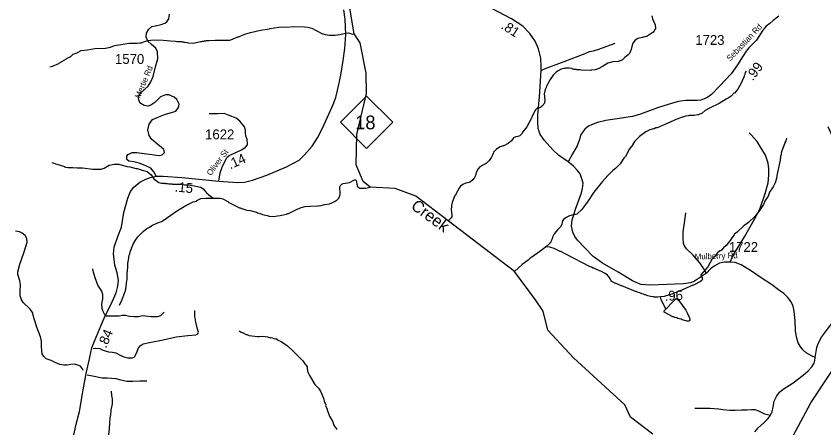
# Model space of a CAD drawing. Extents: x 1248224 to 1454986, y 825081 to 985870.
# Drawn here: x 1350937 to 1361219, y 917731 to 922969 of the extents above; entities that cross this region are included whole.
import ezdxf

# ---------------------------------------------------------------- set-up
doc = ezdxf.new("R2010")
doc.units = 0
for name, color, linetype in [('Exist Hydrographic Creek Single Shore', 7, 'Continuous'), ('Exist Hydrographic Creek Single Shore Label', 7, 'Continuous'), ('Exist Hydrographic Misc Water Feature', 7, 'Continuous'), ('Exist Road Non-System Type 51', 7, 'Continuous'), ('Exist Road Primary NC Attributed', 7, 'Continuous'), ('Exist Road Primary NC Mileage Hundredths English Label', 7, 'Continuous'), ('Exist Road Primary NC Shield CELL', 7, 'Continuous'), ('Exist Road Primary NC Shield Number Label', 7, 'Continuous'), ('Exist Road Secondary Mileage Hundredths English Label', 7, 'Continuous'), ('Exist Road Secondary Type 41 Attributed', 7, 'Continuous'), ('Exist Road Secondary Type 51 Attributed', 7, 'Continuous'), ('Exist Road Secondary Type 51 Label', 7, 'Continuous'), ('Exist Road Secondary Type 51 Number Label', 7, 'Continuous')]:
    doc.layers.add(name, color=color, linetype=linetype)

msp = doc.modelspace()

# ---------------------------------------------------------------- linework, layer by layer
at = {"layer": 'Exist Hydrographic Creek Single Shore'}
msp.add_lwpolyline([(1359044, 917649), (1358757, 917865), (1358686, 918024), (1358032, 918622), (1357706, 918973), (1357645, 919214), (1357548, 919360), (1357279, 919720), (1356437, 920366), (1356026, 920678), (1355761, 920775), (1355445, 920791), (1355354, 920865), (1355267, 921077), (1355276, 921461), (1355396, 921984), (1355393, 922243), (1355315, 922628), (1355240, 922745), (1355172, 923148)], dxfattribs=at)
at = {"layer": 'Exist Hydrographic Misc Water Feature'}
for points in [[(1359029, 922972), (1359036, 922933), (1359071, 922857), (1359074, 922813), (1359069, 922797), (1359061, 922783), (1359041, 922759), (1359032, 922758), (1358993, 922725), (1358951, 922707), (1358947, 922709), (1358911, 922696), (1358906, 922697), (1358851, 922684), (1358816, 922662), (1358786, 922623), (1358773, 922583), (1358768, 922544), (1358743, 922492), (1358730, 922476), (1358686, 922443), (1358657, 922414), (1358605, 922391), (1358600, 922393), (1358532, 922389)], [(1352653, 922663), (1352684, 922666), (1352810, 922665), (1352902, 922653), (1352966, 922650), (1352982, 922645), (1353038, 922648), (1353046, 922644), (1353070, 922643), (1353078, 922639), (1353114, 922634), (1353122, 922630), (1353190, 922625), (1353286, 922647), (1353302, 922646), (1353310, 922650), (1353326, 922650), (1353334, 922654), (1353350, 922653), (1353358, 922657), (1353390, 922660), (1353471, 922664), (1353654, 922662), (1353671, 922666), (1353759, 922704), (1353767, 922704), (1353848, 922738), (1353921, 922760), (1354049, 922789), (1354162, 922807), (1354170, 922811), (1354282, 922828), (1354322, 922831), (1354378, 922830), (1354466, 922836), (1354608, 922833), (1354652, 922828), (1354702, 922815), (1354828, 922748), (1354872, 922735), (1354920, 922726), (1355000, 922726), (1355056, 922735), (1355112, 922750), (1355168, 922756), (1355217, 922740), (1355240, 922745)], [(1351367, 922326), (1351399, 922333), (1351480, 922367), (1351488, 922375), (1351521, 922390), (1351577, 922425), (1351586, 922433), (1351634, 922456), (1351663, 922483), (1351715, 922502), (1351717, 922507), (1351764, 922533), (1351844, 922539), (1351940, 922557), (1352076, 922562), (1352137, 922576), (1352189, 922595), (1352374, 922623), (1352478, 922625), (1352510, 922628), (1352534, 922631), (1352570, 922646), (1352616, 922659), (1352653, 922663)], [(1358532, 922389), (1358468, 922372), (1358403, 922328), (1358346, 922299), (1358306, 922286), (1358258, 922283), (1358250, 922279), (1358130, 922282), (1358114, 922286), (1358074, 922287), (1358066, 922291), (1358042, 922292), (1358034, 922296), (1358018, 922296), (1358011, 922301), (1357979, 922305), (1357931, 922306), (1357923, 922303), (1357907, 922303), (1357876, 922294), (1357836, 922275), (1357812, 922257), (1357775, 922218), (1357736, 922163), (1357690, 922076), (1357685, 922060), (1357673, 922036), (1357673, 922028), (1357666, 922020), (1357658, 921981), (1357666, 921900), (1357661, 921861), (1357653, 921853), (1357644, 921837), (1357628, 921823), (1357624, 921815), (1357600, 921802), (1357588, 921802), (1357570, 921797), (1357547, 921775), (1357501, 921688), (1357497, 921672), (1357474, 921625), (1357439, 921562), (1357389, 921499), (1357370, 921467), (1357348, 921448), (1357324, 921436), (1357300, 921433), (1357269, 921421), (1357241, 921382), (1357202, 921347), (1357145, 921320), (1357137, 921320), (1357099, 921307), (1357050, 921278), (1357015, 921239), (1357011, 921223), (1356999, 921199), (1356998, 921191), (1356986, 921168), (1356955, 921129), (1356924, 921099), (1356841, 921051), (1356819, 921028), (1356794, 920980), (1356785, 920940), (1356768, 920909), (1356750, 920885), (1356719, 920860), (1356703, 920852), (1356663, 920843), (1356625, 920828), (1356594, 920805), (1356582, 920789), (1356532, 920694), (1356519, 920678), (1356507, 920655), (1356486, 920599), (1356477, 920559), (1356475, 920495), (1356479, 920487), (1356479, 920463), (1356482, 920455), (1356482, 920415), (1356475, 920403), (1356437, 920366)], [(1360230, 922267), (1360219, 922251), (1360213, 922227), (1360205, 922211), (1360204, 922203), (1360196, 922188), (1360196, 922180), (1360179, 922148), (1360179, 922140), (1360146, 922077), (1360123, 922041), (1360080, 921990), (1360075, 921988), (1360040, 921950), (1360002, 921924), (1359976, 921913), (1359885, 921859), (1359762, 921797), (1359707, 921767), (1359670, 921735), (1359622, 921713), (1359614, 921714), (1359570, 921706), (1359506, 921703), (1359497, 921699), (1359457, 921696), (1359425, 921685), (1359417, 921685), (1359353, 921659), (1359336, 921655), (1359302, 921638), (1359194, 921592), (1359098, 921550), (1359082, 921549), (1359058, 921537), (1359050, 921537), (1359004, 921521), (1358953, 921496), (1358874, 921437), (1358810, 921372), (1358785, 921331), (1358781, 921329), (1358743, 921279), (1358694, 921185), (1358674, 921160)], [(1360430, 916955), (1360602, 917208), (1361055, 918049), (1361538, 918778), (1361663, 919153), (1361691, 919316), (1361842, 919707), (1361836, 919855), (1361725, 920100), (1361726, 920159), (1361702, 920176), (1361697, 920344), (1361474, 920814), (1361400, 921249), (1361376, 921266), (1361369, 921352), (1361274, 921560)], [(1360743, 921415), (1360735, 921384), (1360722, 921360), (1360722, 921352), (1360684, 921257), (1360675, 921225), (1360675, 921209), (1360666, 921185), (1360661, 921135)], [(1358674, 921160), (1358657, 921138), (1358645, 921115), (1358626, 921091), (1358567, 921030), (1358532, 921005), (1358467, 920943), (1358403, 920864), (1358381, 920841), (1358292, 920731), (1358218, 920620), (1358138, 920510), (1358074, 920451), (1358042, 920440), (1358026, 920441), (1357980, 920428), (1357939, 920409), (1357907, 920387), (1357892, 920364), (1357884, 920324), (1357871, 920292), (1357832, 920253), (1357785, 920198), (1357764, 920159), (1357759, 920135), (1357747, 920111), (1357743, 920095), (1357724, 920071), (1357681, 920036)], [(1360661, 921135), (1360621, 920942), (1360616, 920902), (1360599, 920847), (1360574, 920799), (1360528, 920728), (1360511, 920677), (1360473, 920625), (1360449, 920574), (1360391, 920483), (1360340, 920421), (1360260, 920344), (1360195, 920298), (1360116, 920220), (1360081, 920195), (1360079, 920187), (1360046, 920147), (1360025, 920116), (1359976, 920053), (1359943, 920022), (1359918, 919992), (1359904, 919983), (1359896, 919983), (1359859, 919952), (1359827, 919908), (1359794, 919873), (1359740, 919778), (1359653, 919676), (1359657, 919656), (1359669, 919640), (1359670, 919637)], [(1351393, 921107), (1351416, 921097), (1351440, 921092), (1351456, 921084), (1351496, 921071), (1351552, 921058), (1351567, 921049), (1351595, 921045), (1351658, 921044), (1351715, 921038), (1351784, 921038), (1351915, 921022), (1351987, 921020), (1352019, 921023), (1352059, 921036), (1352120, 921073), (1352127, 921071), (1352184, 921085), (1352244, 921084), (1352348, 921056), (1352383, 921051), (1352463, 921029), (1352479, 921029), (1352542, 921008), (1352606, 920994), (1352654, 920950), (1352690, 920899), (1352755, 920851), (1352787, 920842), (1352811, 920842), (1352819, 920837), (1352827, 920845), (1352835, 920845), (1352843, 920841), (1352865, 920840), (1352879, 920836), (1352919, 920835), (1352927, 920831), (1352991, 920830), (1353031, 920833), (1353082, 920824), (1353137, 920824), (1353226, 920804), (1353266, 920799), (1353290, 920791), (1353317, 920772), (1353360, 920719), (1353388, 920695), (1353445, 920652)], [(1353445, 920652), (1353533, 920653), (1353553, 920649), (1353567, 920645), (1353630, 920611), (1353646, 920599), (1353748, 920545), (1353780, 920532), (1353788, 920532), (1353804, 920523), (1353812, 920523), (1353875, 920502), (1353915, 920497), (1353995, 920475), (1354011, 920467), (1354058, 920454), (1354074, 920445), (1354134, 920432), (1354158, 920423), (1354218, 920418), (1354266, 920429), (1354298, 920432), (1354378, 920451), (1354395, 920458), (1354403, 920458), (1354524, 920519), (1354540, 920523), (1354564, 920534), (1354612, 920545), (1354685, 920552), (1354773, 920554), (1354781, 920557), (1354821, 920561), (1354861, 920572), (1354925, 920582), (1354957, 920593), (1354998, 920613), (1355022, 920630), (1355043, 920652), (1355055, 920675), (1355060, 920699), (1355061, 920747), (1355057, 920763), (1355058, 920799), (1355066, 920815), (1355083, 920831), (1355099, 920838), (1355179, 920852), (1355244, 920887), (1355260, 920885), (1355266, 920878), (1355271, 920862), (1355275, 920830), (1355284, 920802), (1355298, 920790), (1355314, 920781), (1355386, 920780), (1355445, 920791)], [(1352253, 919290), (1352287, 919362), (1352287, 919370), (1352308, 919417), (1352308, 919425), (1352325, 919465), (1352334, 919497), (1352342, 919573), (1352352, 919624), (1352350, 919696), (1352360, 919772), (1352361, 919830), (1352365, 919844), (1352366, 919870), (1352375, 919926), (1352383, 919947), (1352388, 919971), (1352426, 920066), (1352455, 920118), (1352488, 920161), (1352547, 920220), (1352554, 920229), (1352602, 920266), (1352627, 920278), (1352675, 920309), (1352728, 920336), (1352788, 920358), (1352849, 920393), (1352852, 920398), (1352892, 920428), (1352991, 920496), (1353097, 920559), (1353190, 920605), (1353234, 920616), (1353239, 920622), (1353287, 920647), (1353351, 920654), (1353445, 920652)], [(1357681, 920036), (1357632, 919996), (1357502, 919904), (1357476, 919885), (1357454, 919864), (1357378, 919811), (1357279, 919720)], [(1359141, 919397), (1359107, 919392), (1359059, 919394), (1359051, 919398), (1359012, 919403), (1358980, 919411), (1358948, 919424), (1358940, 919424), (1358924, 919433), (1358900, 919437), (1358877, 919450), (1358845, 919458), (1358829, 919467), (1358821, 919467), (1358646, 919539), (1358638, 919539), (1358607, 919556), (1358599, 919556), (1358575, 919568), (1358567, 919569), (1358522, 919594), (1358508, 919610), (1358487, 919646), (1358465, 919673), (1358434, 919696), (1358379, 919725), (1358363, 919729), (1358331, 919746), (1358323, 919746), (1358291, 919763), (1358283, 919763), (1358260, 919776), (1358244, 919780), (1357935, 919939), (1357919, 919951), (1357872, 919976), (1357864, 919976), (1357785, 920014), (1357729, 920029), (1357681, 920036)], [(1359670, 919637), (1359674, 919624), (1359664, 919604), (1359648, 919592), (1359559, 919546), (1359551, 919547), (1359381, 919470), (1359365, 919467), (1359284, 919433), (1359252, 919425), (1359188, 919403), (1359141, 919397)], [(1359206, 919239), (1359147, 919364), (1359141, 919397)], [(1359206, 919239), (1359222, 919254), (1359230, 919262), (1359271, 919309), (1359341, 919377), (1359369, 919357), (1359460, 919229), (1359479, 919196), (1359510, 919132), (1359511, 919107), (1359503, 919092), (1359495, 919088), (1359481, 919088), (1359417, 919106), (1359401, 919114), (1359361, 919123), (1359346, 919131), (1359322, 919136), (1359306, 919144), (1359298, 919144), (1359187, 919203), (1359188, 919219), (1359206, 919239)], [(1353777, 918964), (1353802, 918948), (1353818, 918943), (1353865, 918918), (1353873, 918918), (1353905, 918905), (1354009, 918893), (1354032, 918893), (1354077, 918898), (1354136, 918888), (1354179, 918878), (1354184, 918879), (1354229, 918863), (1354244, 918866), (1354271, 918845), (1354311, 918828), (1354390, 918776), (1354461, 918713), (1354542, 918632), (1354586, 918582), (1354611, 918544), (1354628, 918527), (1354640, 918509), (1354643, 918477), (1354647, 918469), (1354647, 918453), (1354655, 918437), (1354654, 918429), (1354670, 918396), (1354739, 918283), (1354786, 918234), (1354817, 918189), (1354855, 918096), (1354859, 918072), (1354878, 918024), (1354877, 918016), (1354896, 917967), (1354896, 917959), (1354928, 917879), (1354965, 917818), (1354983, 917764), (1355018, 917712)], [(1352076, 917116), (1352067, 917159), (1352075, 917191), (1352076, 917207), (1352084, 917231), (1352085, 917247), (1352089, 917254), (1352104, 917321), (1352102, 917326), (1352111, 917378), (1352125, 917438), (1352122, 917494), (1352125, 917518), (1352119, 917552), (1352118, 917650), (1352127, 917714), (1352129, 917793), (1352134, 917853), (1352144, 917897), (1352148, 917957), (1352162, 918037), (1352163, 918101), (1352156, 918141), (1352151, 918197)]]:
    msp.add_lwpolyline(points, dxfattribs=at)
at = {"layer": 'Exist Road Non-System Type 51'}
for points in [[(1357621, 922278), (1357664, 922299), (1357912, 922390), (1358182, 922495), (1358236, 922517), (1358287, 922529), (1358353, 922549), (1358562, 922623)], [(1353863, 921444), (1353855, 921479), (1353855, 921520), (1353844, 921560), (1353829, 921582), (1353784, 921632), (1353736, 921669), (1353706, 921683), (1353682, 921692), (1353626, 921715), (1353585, 921730), (1353501, 921728), (1353394, 921725)], [(1360027, 919841), (1360062, 919918), (1360207, 920163), (1360338, 920385), (1360402, 920514), (1360470, 920713), (1360509, 920850), (1360520, 920946), (1360520, 921025), (1360509, 921099), (1360474, 921200), (1360410, 921310), (1360371, 921375), (1360290, 921465), (1360268, 921485)], [(1359726, 919698), (1359698, 919743), (1359642, 919831), (1359554, 919929), (1359470, 920009), (1359444, 920046), (1359433, 920077), (1359427, 920145), (1359430, 920225), (1359445, 920339), (1359463, 920466)], [(1351791, 918461), (1351783, 918484), (1351758, 918514), (1351724, 918528), (1351680, 918541), (1351632, 918537), (1351588, 918528), (1351546, 918528), (1351492, 918535), (1351435, 918562), (1351381, 918587), (1351320, 918610), (1351289, 918639), (1351270, 918673), (1351263, 918713), (1351259, 918771), (1351259, 918834), (1351247, 918889), (1351201, 919010), (1351165, 919117), (1351144, 919197), (1351117, 919239), (1351027, 919327), (1351006, 919361), (1350989, 919409), (1350989, 919470), (1350993, 919551), (1350983, 919600), (1350958, 919681), (1350958, 919715), (1350983, 919813), (1351037, 919958), (1351062, 920040), (1351077, 920092), (1351075, 920138), (1351054, 920178), (1351016, 920208), (1350981, 920224), (1350930, 920235)], [(1352087, 919153), (1352068, 919170), (1352047, 919210), (1352034, 919249), (1352028, 919306), (1352041, 919371), (1352041, 919428), (1352026, 919472), (1351978, 919545), (1351944, 919639), (1351921, 919711), (1351915, 919755)], [(1351919, 918742), (1351946, 918744), (1352003, 918740), (1352034, 918723), (1352070, 918709), (1352112, 918700), (1352162, 918696), (1352208, 918686), (1352260, 918654), (1352309, 918633), (1352359, 918621), (1352418, 918623), (1352445, 918633), (1352472, 918688), (1352489, 918742), (1352514, 918776), (1352556, 918799), (1352635, 918815), (1352807, 918849), (1352973, 918887), (1353123, 918906), (1353224, 918916), (1353251, 918929), (1353257, 918948), (1353247, 918985), (1353224, 919075), (1353211, 919153), (1353214, 919222)], [(1352820, 919201), (1352776, 919157), (1352736, 919145), (1352656, 919143), (1352583, 919153), (1352545, 919155), (1352493, 919145), (1352439, 919143), (1352380, 919149), (1352328, 919161), (1352288, 919161), (1352250, 919153), (1352087, 919153)], [(1351842, 918405), (1351930, 918390), (1352034, 918369), (1352095, 918369), (1352206, 918361), (1352269, 918340), (1352348, 918327), (1352422, 918327), (1352510, 918329), (1352602, 918331)], [(1359575, 917981), (1359768, 917980), (1359881, 917975), (1359935, 917963), (1360021, 917956), (1360091, 917957), (1360170, 917959), (1360237, 917959), (1360296, 917964), (1360342, 917963), (1360389, 917949), (1360463, 917911), (1360541, 917894)]]:
    msp.add_lwpolyline(points, dxfattribs=at)
at = {"layer": 'Exist Road Primary NC Attributed'}
for points in [[(1353519, 920871), (1353753, 920852), (1353844, 920857), (1353946, 920880), (1354128, 920945), (1354380, 921052), (1354539, 921136), (1354609, 921206), (1354706, 921313), (1354773, 921422), (1354841, 921553), (1354971, 921845), (1355007, 921934), (1355043, 922101), (1355070, 922218), (1355098, 922405), (1355122, 922558), (1355132, 922737), (1355124, 922925), (1355109, 923047)], [(1351671, 917638), (1351698, 917761), (1351743, 917940), (1351783, 918163), (1351792, 918215), (1351829, 918424), (1351864, 918572), (1351901, 918747), (1351934, 918832), (1352021, 919038), (1352072, 919156), (1352144, 919296), (1352212, 919450), (1352232, 919533), (1352242, 919608), (1352222, 919703), (1352195, 919801), (1352177, 919944), (1352185, 920029), (1352232, 920167), (1352277, 920283), (1352290, 920363), (1352310, 920471), (1352358, 920652), (1352392, 920738), (1352437, 920791), (1352513, 920856), (1352588, 920894), (1352646, 920916), (1352720, 920931)], [(1352720, 920931), (1352807, 920932), (1353052, 920916), (1353388, 920882), (1353519, 920871)]]:
    msp.add_lwpolyline(points, dxfattribs=at)
at = {"layer": 'Exist Road Primary NC Shield CELL'}
msp.add_lwpolyline([(1355065, 921619), (1355398, 921952), (1355731, 921619), (1355398, 921286)], close=True, dxfattribs=at)
at = {"layer": 'Exist Road Secondary Type 41 Attributed'}
msp.add_lwpolyline([(1360647, 922970), (1360575, 922913), (1360532, 922875), (1360483, 922841), (1360442, 922791), (1360360, 922665), (1360266, 922564), (1360231, 922523), (1360190, 922464), (1360121, 922350), (1360037, 922236), (1359889, 922079), (1359789, 921973), (1359740, 921940), (1359697, 921915), (1359653, 921900), (1359608, 921895), (1359513, 921896), (1359460, 921896), (1359363, 921881), (1359238, 921846), (1359102, 921801), (1358887, 921721), (1358785, 921694), (1358642, 921671), (1358444, 921643), (1358337, 921616), (1358261, 921588), (1358224, 921568), (1358175, 921529), (1358149, 921499), (1358122, 921455), (1358108, 921399), (1358078, 921318), (1358021, 921216), (1357965, 921116)], dxfattribs=at)
at = {"layer": 'Exist Road Secondary Type 51 Attributed'}
for points in [[(1357965, 921116), (1357842, 921200), (1357768, 921267), (1357661, 921386), (1357608, 921461), (1357584, 921540), (1357576, 921630), (1357576, 921717), (1357598, 921942), (1357621, 922278), (1357621, 922333), (1357615, 922434), (1357587, 922551), (1357543, 922650), (1357475, 922749), (1357385, 922842), (1357241, 922936), (1356905, 923112)], [(1352720, 920931), (1352690, 920988), (1352651, 921033), (1352579, 921069), (1352504, 921099), (1352435, 921114), (1352372, 921123), (1352348, 921144), (1352348, 921186), (1352363, 921210), (1352414, 921234), (1352474, 921234), (1352630, 921213), (1352759, 921195), (1352795, 921204), (1352825, 921234), (1352819, 921273), (1352789, 921297), (1352720, 921351), (1352660, 921405), (1352630, 921450), (1352612, 921522), (1352630, 921595), (1352672, 921652), (1352732, 921679), (1352837, 921721), (1352915, 921741), (1352969, 921762), (1353005, 921807), (1353011, 921849), (1352981, 921909), (1352948, 921939), (1352879, 921966), (1352839, 921969), (1352776, 921942), (1352704, 921870), (1352650, 921837), (1352617, 921825), (1352569, 921834), (1352512, 921864), (1352494, 921918), (1352500, 921957), (1352530, 921996), (1352617, 922077), (1352653, 922134), (1352680, 922203), (1352711, 922325), (1352741, 922424), (1352738, 922514), (1352717, 922562), (1352660, 922607), (1352615, 922652), (1352594, 922700), (1352597, 922751), (1352627, 922805), (1352666, 922835), (1352711, 922847), (1352783, 922862), (1352831, 922880), (1352855, 922898), (1352879, 922934), (1352891, 922992)], [(1353519, 920871), (1353535, 920975), (1353558, 921048), (1353618, 921170), (1353649, 921196), (1353735, 921236), (1353813, 921272), (1353858, 921301), (1353881, 921332), (1353881, 921348), (1353878, 921400), (1353863, 921444)], [(1361109, 918627), (1361062, 918649), (1360994, 918686), (1360952, 918722), (1360918, 918769), (1360893, 918814), (1360877, 918871), (1360860, 918963), (1360853, 919093), (1360843, 919217), (1360828, 919280), (1360803, 919336), (1360760, 919391), (1360710, 919439), (1360640, 919487), (1360551, 919554), (1360423, 919638), (1360284, 919732), (1360165, 919805), (1360088, 919835), (1360027, 919841), (1359955, 919841), (1359892, 919826), (1359821, 919789), (1359778, 919754), (1359726, 919698), (1359572, 919598), (1359526, 919576), (1359430, 919565), (1359223, 919553), (1359002, 919546), (1358895, 919553), (1358859, 919568), (1358782, 919602), (1358600, 919713), (1358401, 919827), (1358281, 919912), (1358176, 920020), (1358083, 920119), (1358047, 920167), (1358024, 920219), (1358007, 920299), (1358016, 920376), (1358032, 920428), (1358059, 920514), (1358134, 920720), (1358148, 920778), (1358153, 920844), (1358139, 920899), (1358116, 920962), (1358079, 921011), (1358034, 921059), (1357965, 921116)], [(1361109, 918627), (1361130, 918754), (1361148, 918804), (1361187, 918884), (1361278, 919003), (1361365, 919112), (1361401, 919142), (1361463, 919174), (1361524, 919199), (1361607, 919229), (1361737, 919263), (1361812, 919295), (1361963, 919355), (1362136, 919451), (1362269, 919533), (1362567, 919767), (1362809, 919959), (1362994, 920098), (1363066, 920146), (1363133, 920168), (1363206, 920196), (1363226, 920207)], [(1360342, 917681), (1360384, 917732), (1360453, 917793), (1360512, 917852), (1360541, 917894), (1360561, 917935), (1360573, 917996), (1360588, 918069), (1360617, 918130), (1360654, 918184), (1360700, 918225), (1360830, 918302), (1360957, 918403), (1361020, 918456), (1361068, 918507), (1361094, 918552), (1361106, 918590), (1361109, 918627)]]:
    msp.add_lwpolyline(points, dxfattribs=at)

# ---------------------------------------------------------------- texts
at = {"layer": 'Exist Hydrographic Creek Single Shore Label'}
msp.add_text('Creek', height=150, rotation=323.7889, dxfattribs=at).set_placement((1355951, 920528))
at = {"layer": 'Exist Road Primary NC Mileage Hundredths English Label'}
for s, rotation, p in [('.15', 354.2404, (1352952, 920739)), ('.84', 66.9014, (1352083, 918737))]:
    msp.add_text(s, height=125, rotation=rotation, dxfattribs=at).set_placement(p)
at = {"layer": 'Exist Road Primary NC Shield Number Label'}
msp.add_text('18', height=175, dxfattribs=at).set_placement((1355252, 921529))
at = {"layer": 'Exist Road Secondary Mileage Hundredths English Label'}
for s, rotation, p in [('.81', 326.8006, (1357100, 922820)), ('.99', 53.694, (1360315, 922138)), ('.14', 24.4627, (1353663, 921018)), ('.96', 3.2333, (1359196, 919346))]:
    msp.add_text(s, height=125, rotation=rotation, dxfattribs=at).set_placement(p)
at = {"layer": 'Exist Road Secondary Type 51 Label'}
for s, rotation, p in [('Sebastian Rd', 46.624, (1360026, 922390)), ('Mertie Rd', 67.6881, (1352515, 921916)), ('Oliver St', 53.5943, (1353416, 920932)), ('Mulberry Rd', 1.9907, (1359577, 919871))]:
    msp.add_text(s, height=75, rotation=rotation, dxfattribs=at).set_placement(p)
at = {"layer": 'Exist Road Secondary Type 51 Number Label'}
for s, p in [('1723', (1359582, 922603)), ('1570', (1352196, 922361)), ('1622', (1353343, 921402)), ('1722', (1360010, 919970))]:
    msp.add_text(s, height=125, dxfattribs=at).set_placement(p)

doc.saveas('drawing.dxf')
